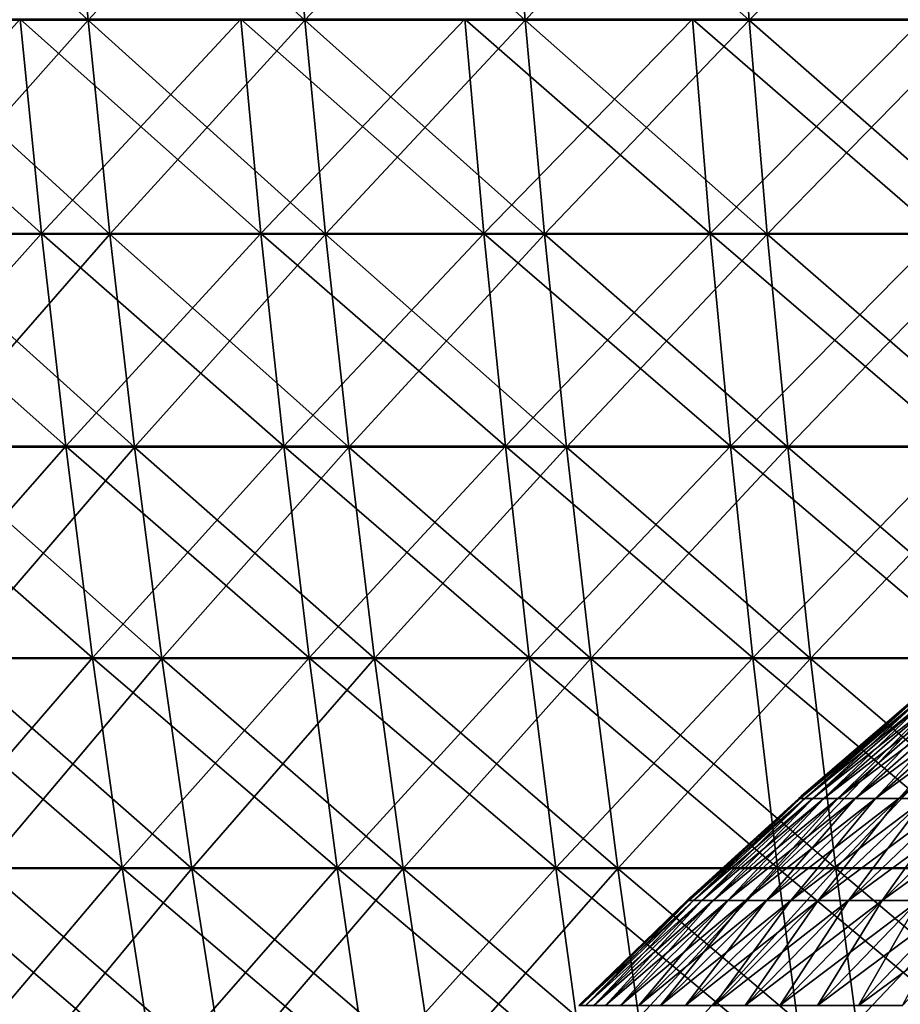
# Model space of a CAD drawing. Header units: millimetres. Extents: x -125 to 125, y -45 to 4025.
# Tile 397 of 656: x -61 to -48, y 3987 to 4002. Entities that reach past the tile are written whole.
import ezdxf

# ---------------------------------------------------------------- set-up
doc = ezdxf.new("R2010")
doc.units = ezdxf.units.MM
doc.header["$LTSCALE"] = 6.999206
for name, color, linetype in [('21', 7, 'CONTINUOUS'), ('22', 7, 'CONTINUOUS'), ('23', 7, 'CONTINUOUS'), ('24', 7, 'CONTINUOUS'), ('26', 7, 'CONTINUOUS'), ('27', 7, 'CONTINUOUS')]:
    doc.layers.add(name, color=color, linetype=linetype)

msp = doc.modelspace()

# ---------------------------------------------------------------- linework, layer by layer
at = {"layer": '21', "color": 7, "linetype": 'CONTINUOUS'}
for points in [[(-64.363, 3998.983, 103.95), (-61.131, 3998.983, 105.882), (-64.7, 4002.196, 104.494), (-64.363, 3998.983, 103.95)], [(-64.7, 4002.196, 104.494), (-61.131, 3998.983, 105.882), (-61.451, 4002.196, 106.437), (-64.7, 4002.196, 104.494)], [(-61.131, 3998.983, 105.882), (-57.842, 3998.983, 107.715), (-61.451, 4002.196, 106.437), (-61.131, 3998.983, 105.882)], [(-61.451, 4002.196, 106.437), (-57.842, 3998.983, 107.715), (-58.144, 4002.196, 108.278), (-61.451, 4002.196, 106.437)], [(-57.842, 3998.983, 107.715), (-54.497, 3998.983, 109.445), (-58.144, 4002.196, 108.278), (-57.842, 3998.983, 107.715)], [(-58.144, 4002.196, 108.278), (-54.497, 3998.983, 109.445), (-54.782, 4002.196, 110.018), (-58.144, 4002.196, 108.278)], [(-54.497, 3998.983, 109.445), (-51.101, 3998.983, 111.071), (-54.782, 4002.196, 110.018), (-54.497, 3998.983, 109.445)], [(-54.782, 4002.196, 110.018), (-51.101, 3998.983, 111.071), (-51.368, 4002.196, 111.653), (-54.782, 4002.196, 110.018)], [(-51.101, 3998.983, 111.071), (-47.656, 3998.983, 112.592), (-51.368, 4002.196, 111.653), (-51.101, 3998.983, 111.071)], [(-51.368, 4002.196, 111.653), (-47.656, 3998.983, 112.592), (-47.906, 4002.196, 113.181), (-51.368, 4002.196, 111.653)], [(-63.982, 3995.788, 103.334), (-60.769, 3995.788, 105.256), (-64.363, 3998.983, 103.95), (-63.982, 3995.788, 103.334)], [(-64.363, 3998.983, 103.95), (-60.769, 3995.788, 105.256), (-61.131, 3998.983, 105.882), (-64.363, 3998.983, 103.95)], [(-60.769, 3995.788, 105.256), (-57.499, 3995.788, 107.077), (-61.131, 3998.983, 105.882), (-60.769, 3995.788, 105.256)], [(-61.131, 3998.983, 105.882), (-57.499, 3995.788, 107.077), (-57.842, 3998.983, 107.715), (-61.131, 3998.983, 105.882)], [(-57.499, 3995.788, 107.077), (-54.174, 3995.788, 108.797), (-57.842, 3998.983, 107.715), (-57.499, 3995.788, 107.077)], [(-57.842, 3998.983, 107.715), (-54.174, 3995.788, 108.797), (-54.497, 3998.983, 109.445), (-57.842, 3998.983, 107.715)], [(-54.174, 3995.788, 108.797), (-50.798, 3995.788, 110.414), (-54.497, 3998.983, 109.445), (-54.174, 3995.788, 108.797)], [(-54.497, 3998.983, 109.445), (-50.798, 3995.788, 110.414), (-51.101, 3998.983, 111.071), (-54.497, 3998.983, 109.445)], [(-50.798, 3995.788, 110.414), (-47.374, 3995.788, 111.926), (-51.101, 3998.983, 111.071), (-50.798, 3995.788, 110.414)], [(-51.101, 3998.983, 111.071), (-47.374, 3995.788, 111.926), (-47.656, 3998.983, 112.592), (-51.101, 3998.983, 111.071)], [(-63.557, 3992.612, 102.648), (-60.366, 3992.612, 104.556), (-63.982, 3995.788, 103.334), (-63.557, 3992.612, 102.648)], [(-63.982, 3995.788, 103.334), (-60.366, 3992.612, 104.556), (-60.769, 3995.788, 105.256), (-63.982, 3995.788, 103.334)], [(-60.366, 3992.612, 104.556), (-57.117, 3992.612, 106.366), (-60.769, 3995.788, 105.256), (-60.366, 3992.612, 104.556)], [(-60.769, 3995.788, 105.256), (-57.117, 3992.612, 106.366), (-57.499, 3995.788, 107.077), (-60.769, 3995.788, 105.256)], [(-57.117, 3992.612, 106.366), (-53.815, 3992.612, 108.074), (-57.499, 3995.788, 107.077), (-57.117, 3992.612, 106.366)], [(-57.499, 3995.788, 107.077), (-53.815, 3992.612, 108.074), (-54.174, 3995.788, 108.797), (-57.499, 3995.788, 107.077)], [(-53.815, 3992.612, 108.074), (-50.461, 3992.612, 109.68), (-54.174, 3995.788, 108.797), (-53.815, 3992.612, 108.074)], [(-54.174, 3995.788, 108.797), (-50.461, 3992.612, 109.68), (-50.798, 3995.788, 110.414), (-54.174, 3995.788, 108.797)], [(-50.461, 3992.612, 109.68), (-47.059, 3992.612, 111.182), (-50.798, 3995.788, 110.414), (-50.461, 3992.612, 109.68)], [(-50.798, 3995.788, 110.414), (-47.059, 3992.612, 111.182), (-47.374, 3995.788, 111.926), (-50.798, 3995.788, 110.414)], [(-63.088, 3989.459, 101.891), (-59.92, 3989.459, 103.785), (-63.557, 3992.612, 102.648), (-63.088, 3989.459, 101.891)], [(-63.557, 3992.612, 102.648), (-59.92, 3989.459, 103.785), (-60.366, 3992.612, 104.556), (-63.557, 3992.612, 102.648)], [(-59.92, 3989.459, 103.785), (-56.696, 3989.459, 105.581), (-60.366, 3992.612, 104.556), (-59.92, 3989.459, 103.785)], [(-60.366, 3992.612, 104.556), (-56.696, 3989.459, 105.581), (-57.117, 3992.612, 106.366), (-60.366, 3992.612, 104.556)], [(-56.696, 3989.459, 105.581), (-53.418, 3989.459, 107.277), (-57.117, 3992.612, 106.366), (-56.696, 3989.459, 105.581)], [(-57.117, 3992.612, 106.366), (-53.418, 3989.459, 107.277), (-53.815, 3992.612, 108.074), (-57.117, 3992.612, 106.366)], [(-53.418, 3989.459, 107.277), (-50.089, 3989.459, 108.871), (-53.815, 3992.612, 108.074), (-53.418, 3989.459, 107.277)], [(-53.815, 3992.612, 108.074), (-50.089, 3989.459, 108.871), (-50.461, 3992.612, 109.68), (-53.815, 3992.612, 108.074)], [(-50.089, 3989.459, 108.871), (-46.712, 3989.459, 110.362), (-50.461, 3992.612, 109.68), (-50.089, 3989.459, 108.871)], [(-50.461, 3992.612, 109.68), (-46.712, 3989.459, 110.362), (-47.059, 3992.612, 111.182), (-50.461, 3992.612, 109.68)], [(-62.576, 3986.33, 101.064), (-59.434, 3986.33, 102.943), (-63.088, 3989.459, 101.891), (-62.576, 3986.33, 101.064)], [(-63.088, 3989.459, 101.891), (-59.434, 3986.33, 102.943), (-59.92, 3989.459, 103.785), (-63.088, 3989.459, 101.891)], [(-59.434, 3986.33, 102.943), (-56.236, 3986.33, 104.724), (-59.92, 3989.459, 103.785), (-59.434, 3986.33, 102.943)], [(-59.92, 3989.459, 103.785), (-56.236, 3986.33, 104.724), (-56.696, 3989.459, 105.581), (-59.92, 3989.459, 103.785)], [(-56.236, 3986.33, 104.724), (-52.984, 3986.33, 106.406), (-56.696, 3989.459, 105.581), (-56.236, 3986.33, 104.724)], [(-56.696, 3989.459, 105.581), (-52.984, 3986.33, 106.406), (-53.418, 3989.459, 107.277), (-56.696, 3989.459, 105.581)], [(-52.984, 3986.33, 106.406), (-49.682, 3986.33, 107.988), (-53.418, 3989.459, 107.277), (-52.984, 3986.33, 106.406)], [(-53.418, 3989.459, 107.277), (-49.682, 3986.33, 107.988), (-50.089, 3989.459, 108.871), (-53.418, 3989.459, 107.277)], [(-49.682, 3986.33, 107.988), (-46.333, 3986.33, 109.466), (-50.089, 3989.459, 108.871), (-49.682, 3986.33, 107.988)], [(-50.089, 3989.459, 108.871), (-46.333, 3986.33, 109.466), (-46.712, 3989.459, 110.362), (-50.089, 3989.459, 108.871)]]:
    msp.add_3dface(points, dxfattribs=at)
at = {"layer": '22', "color": 7, "linetype": 'CONTINUOUS'}
for points in [[(-61.451, 4002.196, -106.437), (-64.363, 3998.983, -103.95), (-64.7, 4002.196, -104.494), (-61.451, 4002.196, -106.437)], [(-61.131, 3998.983, -105.882), (-64.363, 3998.983, -103.95), (-61.451, 4002.196, -106.437), (-61.131, 3998.983, -105.882)], [(-58.144, 4002.196, -108.278), (-61.131, 3998.983, -105.882), (-61.451, 4002.196, -106.437), (-58.144, 4002.196, -108.278)], [(-57.842, 3998.983, -107.715), (-61.131, 3998.983, -105.882), (-58.144, 4002.196, -108.278), (-57.842, 3998.983, -107.715)], [(-54.782, 4002.196, -110.018), (-57.842, 3998.983, -107.715), (-58.144, 4002.196, -108.278), (-54.782, 4002.196, -110.018)], [(-54.497, 3998.983, -109.445), (-57.842, 3998.983, -107.715), (-54.782, 4002.196, -110.018), (-54.497, 3998.983, -109.445)], [(-51.368, 4002.196, -111.653), (-54.497, 3998.983, -109.445), (-54.782, 4002.196, -110.018), (-51.368, 4002.196, -111.653)], [(-51.101, 3998.983, -111.071), (-54.497, 3998.983, -109.445), (-51.368, 4002.196, -111.653), (-51.101, 3998.983, -111.071)], [(-47.906, 4002.196, -113.181), (-51.101, 3998.983, -111.071), (-51.368, 4002.196, -111.653), (-47.906, 4002.196, -113.181)], [(-47.656, 3998.983, -112.592), (-51.101, 3998.983, -111.071), (-47.906, 4002.196, -113.181), (-47.656, 3998.983, -112.592)], [(-61.131, 3998.983, -105.882), (-63.982, 3995.788, -103.334), (-64.363, 3998.983, -103.95), (-61.131, 3998.983, -105.882)], [(-60.769, 3995.788, -105.256), (-63.982, 3995.788, -103.334), (-61.131, 3998.983, -105.882), (-60.769, 3995.788, -105.256)], [(-57.842, 3998.983, -107.715), (-60.769, 3995.788, -105.256), (-61.131, 3998.983, -105.882), (-57.842, 3998.983, -107.715)], [(-57.499, 3995.788, -107.077), (-60.769, 3995.788, -105.256), (-57.842, 3998.983, -107.715), (-57.499, 3995.788, -107.077)], [(-54.497, 3998.983, -109.445), (-57.499, 3995.788, -107.077), (-57.842, 3998.983, -107.715), (-54.497, 3998.983, -109.445)], [(-54.174, 3995.788, -108.797), (-57.499, 3995.788, -107.077), (-54.497, 3998.983, -109.445), (-54.174, 3995.788, -108.797)], [(-51.101, 3998.983, -111.071), (-54.174, 3995.788, -108.797), (-54.497, 3998.983, -109.445), (-51.101, 3998.983, -111.071)], [(-50.798, 3995.788, -110.414), (-54.174, 3995.788, -108.797), (-51.101, 3998.983, -111.071), (-50.798, 3995.788, -110.414)], [(-47.656, 3998.983, -112.592), (-50.798, 3995.788, -110.414), (-51.101, 3998.983, -111.071), (-47.656, 3998.983, -112.592)], [(-47.374, 3995.788, -111.926), (-50.798, 3995.788, -110.414), (-47.656, 3998.983, -112.592), (-47.374, 3995.788, -111.926)], [(-60.769, 3995.788, -105.256), (-63.557, 3992.612, -102.648), (-63.982, 3995.788, -103.334), (-60.769, 3995.788, -105.256)], [(-60.366, 3992.612, -104.556), (-63.557, 3992.612, -102.648), (-60.769, 3995.788, -105.256), (-60.366, 3992.612, -104.556)], [(-57.499, 3995.788, -107.077), (-60.366, 3992.612, -104.556), (-60.769, 3995.788, -105.256), (-57.499, 3995.788, -107.077)], [(-57.117, 3992.612, -106.366), (-60.366, 3992.612, -104.556), (-57.499, 3995.788, -107.077), (-57.117, 3992.612, -106.366)], [(-54.174, 3995.788, -108.797), (-57.117, 3992.612, -106.366), (-57.499, 3995.788, -107.077), (-54.174, 3995.788, -108.797)], [(-53.815, 3992.612, -108.074), (-57.117, 3992.612, -106.366), (-54.174, 3995.788, -108.797), (-53.815, 3992.612, -108.074)], [(-50.798, 3995.788, -110.414), (-53.815, 3992.612, -108.074), (-54.174, 3995.788, -108.797), (-50.798, 3995.788, -110.414)], [(-50.461, 3992.612, -109.68), (-53.815, 3992.612, -108.074), (-50.798, 3995.788, -110.414), (-50.461, 3992.612, -109.68)], [(-47.374, 3995.788, -111.926), (-50.461, 3992.612, -109.68), (-50.798, 3995.788, -110.414), (-47.374, 3995.788, -111.926)], [(-47.059, 3992.612, -111.182), (-50.461, 3992.612, -109.68), (-47.374, 3995.788, -111.926), (-47.059, 3992.612, -111.182)], [(-60.366, 3992.612, -104.556), (-63.088, 3989.459, -101.891), (-63.557, 3992.612, -102.648), (-60.366, 3992.612, -104.556)], [(-59.92, 3989.459, -103.785), (-63.088, 3989.459, -101.891), (-60.366, 3992.612, -104.556), (-59.92, 3989.459, -103.785)], [(-57.117, 3992.612, -106.366), (-59.92, 3989.459, -103.785), (-60.366, 3992.612, -104.556), (-57.117, 3992.612, -106.366)], [(-56.696, 3989.459, -105.581), (-59.92, 3989.459, -103.785), (-57.117, 3992.612, -106.366), (-56.696, 3989.459, -105.581)], [(-53.815, 3992.612, -108.074), (-56.696, 3989.459, -105.581), (-57.117, 3992.612, -106.366), (-53.815, 3992.612, -108.074)], [(-53.418, 3989.459, -107.277), (-56.696, 3989.459, -105.581), (-53.815, 3992.612, -108.074), (-53.418, 3989.459, -107.277)], [(-50.461, 3992.612, -109.68), (-53.418, 3989.459, -107.277), (-53.815, 3992.612, -108.074), (-50.461, 3992.612, -109.68)], [(-50.089, 3989.459, -108.871), (-53.418, 3989.459, -107.277), (-50.461, 3992.612, -109.68), (-50.089, 3989.459, -108.871)], [(-47.059, 3992.612, -111.182), (-50.089, 3989.459, -108.871), (-50.461, 3992.612, -109.68), (-47.059, 3992.612, -111.182)], [(-46.712, 3989.459, -110.362), (-50.089, 3989.459, -108.871), (-47.059, 3992.612, -111.182), (-46.712, 3989.459, -110.362)], [(-59.92, 3989.459, -103.785), (-62.576, 3986.33, -101.064), (-63.088, 3989.459, -101.891), (-59.92, 3989.459, -103.785)], [(-59.434, 3986.33, -102.943), (-62.576, 3986.33, -101.064), (-59.92, 3989.459, -103.785), (-59.434, 3986.33, -102.943)], [(-56.696, 3989.459, -105.581), (-59.434, 3986.33, -102.943), (-59.92, 3989.459, -103.785), (-56.696, 3989.459, -105.581)], [(-56.236, 3986.33, -104.724), (-59.434, 3986.33, -102.943), (-56.696, 3989.459, -105.581), (-56.236, 3986.33, -104.724)], [(-53.418, 3989.459, -107.277), (-56.236, 3986.33, -104.724), (-56.696, 3989.459, -105.581), (-53.418, 3989.459, -107.277)], [(-52.984, 3986.33, -106.406), (-56.236, 3986.33, -104.724), (-53.418, 3989.459, -107.277), (-52.984, 3986.33, -106.406)], [(-50.089, 3989.459, -108.871), (-52.984, 3986.33, -106.406), (-53.418, 3989.459, -107.277), (-50.089, 3989.459, -108.871)], [(-49.682, 3986.33, -107.988), (-52.984, 3986.33, -106.406), (-50.089, 3989.459, -108.871), (-49.682, 3986.33, -107.988)], [(-46.712, 3989.459, -110.362), (-49.682, 3986.33, -107.988), (-50.089, 3989.459, -108.871), (-46.712, 3989.459, -110.362)], [(-46.333, 3986.33, -109.466), (-49.682, 3986.33, -107.988), (-46.712, 3989.459, -110.362), (-46.333, 3986.33, -109.466)]]:
    msp.add_3dface(points, dxfattribs=at)
at = {"layer": '23', "color": 7, "linetype": 'CONTINUOUS'}
for points in [[(-63.627, 4002.185, -102.762), (-60.433, 4002.185, -104.673), (-63.925, 4005.414, -103.242), (-63.627, 4002.185, -102.762)], [(-63.925, 4005.414, -103.242), (-60.433, 4002.185, -104.673), (-60.715, 4005.414, -105.162), (-63.925, 4005.414, -103.242)], [(-60.433, 4002.185, -104.673), (-57.181, 4002.185, -106.484), (-60.715, 4005.414, -105.162), (-60.433, 4002.185, -104.673)], [(-60.715, 4005.414, -105.162), (-57.181, 4002.185, -106.484), (-57.448, 4005.414, -106.982), (-60.715, 4005.414, -105.162)], [(-57.181, 4002.185, -106.484), (-53.874, 4002.185, -108.194), (-57.448, 4005.414, -106.982), (-57.181, 4002.185, -106.484)], [(-57.448, 4005.414, -106.982), (-53.874, 4002.185, -108.194), (-54.126, 4005.414, -108.7), (-57.448, 4005.414, -106.982)], [(-53.874, 4002.185, -108.194), (-50.517, 4002.185, -109.802), (-54.126, 4005.414, -108.7), (-53.874, 4002.185, -108.194)], [(-54.126, 4005.414, -108.7), (-50.517, 4002.185, -109.802), (-50.753, 4005.414, -110.316), (-54.126, 4005.414, -108.7)], [(-50.517, 4002.185, -109.802), (-47.112, 4002.185, -111.306), (-50.753, 4005.414, -110.316), (-50.517, 4002.185, -109.802)], [(-50.753, 4005.414, -110.316), (-47.112, 4002.185, -111.306), (-47.332, 4005.414, -111.826), (-50.753, 4005.414, -110.316)], [(-63.285, 3998.971, -102.208), (-60.107, 3998.971, -104.109), (-63.627, 4002.185, -102.762), (-63.285, 3998.971, -102.208)], [(-63.627, 4002.185, -102.762), (-60.107, 3998.971, -104.109), (-60.433, 4002.185, -104.673), (-63.627, 4002.185, -102.762)], [(-60.107, 3998.971, -104.109), (-56.873, 3998.971, -105.91), (-60.433, 4002.185, -104.673), (-60.107, 3998.971, -104.109)], [(-60.433, 4002.185, -104.673), (-56.873, 3998.971, -105.91), (-57.181, 4002.185, -106.484), (-60.433, 4002.185, -104.673)], [(-56.873, 3998.971, -105.91), (-53.584, 3998.971, -107.612), (-57.181, 4002.185, -106.484), (-56.873, 3998.971, -105.91)], [(-57.181, 4002.185, -106.484), (-53.584, 3998.971, -107.612), (-53.874, 4002.185, -108.194), (-57.181, 4002.185, -106.484)], [(-53.584, 3998.971, -107.612), (-50.245, 3998.971, -109.211), (-53.874, 4002.185, -108.194), (-53.584, 3998.971, -107.612)], [(-53.874, 4002.185, -108.194), (-50.245, 3998.971, -109.211), (-50.517, 4002.185, -109.802), (-53.874, 4002.185, -108.194)], [(-50.245, 3998.971, -109.211), (-46.858, 3998.971, -110.706), (-50.517, 4002.185, -109.802), (-50.245, 3998.971, -109.211)], [(-50.517, 4002.185, -109.802), (-46.858, 3998.971, -110.706), (-47.112, 4002.185, -111.306), (-50.517, 4002.185, -109.802)], [(-62.897, 3995.776, -101.582), (-59.739, 3995.776, -103.471), (-63.285, 3998.971, -102.208), (-62.897, 3995.776, -101.582)], [(-63.285, 3998.971, -102.208), (-59.739, 3995.776, -103.471), (-60.107, 3998.971, -104.109), (-63.285, 3998.971, -102.208)], [(-59.739, 3995.776, -103.471), (-56.524, 3995.776, -105.262), (-60.107, 3998.971, -104.109), (-59.739, 3995.776, -103.471)], [(-60.107, 3998.971, -104.109), (-56.524, 3995.776, -105.262), (-56.873, 3998.971, -105.91), (-60.107, 3998.971, -104.109)], [(-56.524, 3995.776, -105.262), (-53.256, 3995.776, -106.952), (-56.873, 3998.971, -105.91), (-56.524, 3995.776, -105.262)], [(-56.873, 3998.971, -105.91), (-53.256, 3995.776, -106.952), (-53.584, 3998.971, -107.612), (-56.873, 3998.971, -105.91)], [(-53.256, 3995.776, -106.952), (-49.937, 3995.776, -108.542), (-53.584, 3998.971, -107.612), (-53.256, 3995.776, -106.952)], [(-53.584, 3998.971, -107.612), (-49.937, 3995.776, -108.542), (-50.245, 3998.971, -109.211), (-53.584, 3998.971, -107.612)], [(-49.937, 3995.776, -108.542), (-46.571, 3995.776, -110.028), (-50.245, 3998.971, -109.211), (-49.937, 3995.776, -108.542)], [(-50.245, 3998.971, -109.211), (-46.571, 3995.776, -110.028), (-46.858, 3998.971, -110.706), (-50.245, 3998.971, -109.211)], [(-62.465, 3992.602, -100.884), (-59.328, 3992.602, -102.76), (-62.897, 3995.776, -101.582), (-62.465, 3992.602, -100.884)], [(-62.897, 3995.776, -101.582), (-59.328, 3992.602, -102.76), (-59.739, 3995.776, -103.471), (-62.897, 3995.776, -101.582)], [(-59.328, 3992.602, -102.76), (-56.136, 3992.602, -104.538), (-59.739, 3995.776, -103.471), (-59.328, 3992.602, -102.76)], [(-59.739, 3995.776, -103.471), (-56.136, 3992.602, -104.538), (-56.524, 3995.776, -105.262), (-59.739, 3995.776, -103.471)], [(-56.136, 3992.602, -104.538), (-52.89, 3992.602, -106.217), (-56.524, 3995.776, -105.262), (-56.136, 3992.602, -104.538)], [(-56.524, 3995.776, -105.262), (-52.89, 3992.602, -106.217), (-53.256, 3995.776, -106.952), (-56.524, 3995.776, -105.262)], [(-52.89, 3992.602, -106.217), (-49.594, 3992.602, -107.795), (-53.256, 3995.776, -106.952), (-52.89, 3992.602, -106.217)], [(-53.256, 3995.776, -106.952), (-49.594, 3992.602, -107.795), (-49.937, 3995.776, -108.542), (-53.256, 3995.776, -106.952)], [(-49.594, 3992.602, -107.795), (-46.251, 3992.602, -109.271), (-49.937, 3995.776, -108.542), (-49.594, 3992.602, -107.795)], [(-49.937, 3995.776, -108.542), (-46.251, 3992.602, -109.271), (-46.571, 3995.776, -110.028), (-49.937, 3995.776, -108.542)], [(-61.988, 3989.451, -100.114), (-58.875, 3989.451, -101.975), (-62.465, 3992.602, -100.884), (-61.988, 3989.451, -100.114)], [(-62.465, 3992.602, -100.884), (-58.875, 3989.451, -101.975), (-59.328, 3992.602, -102.76), (-62.465, 3992.602, -100.884)], [(-58.875, 3989.451, -101.975), (-55.707, 3989.451, -103.74), (-59.328, 3992.602, -102.76), (-58.875, 3989.451, -101.975)], [(-59.328, 3992.602, -102.76), (-55.707, 3989.451, -103.74), (-56.136, 3992.602, -104.538), (-59.328, 3992.602, -102.76)], [(-55.707, 3989.451, -103.74), (-52.486, 3989.451, -105.406), (-56.136, 3992.602, -104.538), (-55.707, 3989.451, -103.74)], [(-56.136, 3992.602, -104.538), (-52.486, 3989.451, -105.406), (-52.89, 3992.602, -106.217), (-56.136, 3992.602, -104.538)], [(-52.486, 3989.451, -105.406), (-49.215, 3989.451, -106.973), (-52.89, 3992.602, -106.217), (-52.486, 3989.451, -105.406)], [(-52.89, 3992.602, -106.217), (-49.215, 3989.451, -106.973), (-49.594, 3992.602, -107.795), (-52.89, 3992.602, -106.217)], [(-49.215, 3989.451, -106.973), (-45.898, 3989.451, -108.437), (-49.594, 3992.602, -107.795), (-49.215, 3989.451, -106.973)], [(-49.594, 3992.602, -107.795), (-45.898, 3989.451, -108.437), (-46.251, 3992.602, -109.271), (-49.594, 3992.602, -107.795)], [(-61.467, 3986.325, -99.273), (-58.381, 3986.325, -101.118), (-61.988, 3989.451, -100.114), (-61.467, 3986.325, -99.273)], [(-61.988, 3989.451, -100.114), (-58.381, 3986.325, -101.118), (-58.875, 3989.451, -101.975), (-61.988, 3989.451, -100.114)], [(-58.381, 3986.325, -101.118), (-55.239, 3986.325, -102.868), (-58.875, 3989.451, -101.975), (-58.381, 3986.325, -101.118)], [(-58.875, 3989.451, -101.975), (-55.239, 3986.325, -102.868), (-55.707, 3989.451, -103.74), (-58.875, 3989.451, -101.975)], [(-55.239, 3986.325, -102.868), (-52.045, 3986.325, -104.521), (-55.707, 3989.451, -103.74), (-55.239, 3986.325, -102.868)], [(-55.707, 3989.451, -103.74), (-52.045, 3986.325, -104.521), (-52.486, 3989.451, -105.406), (-55.707, 3989.451, -103.74)], [(-52.045, 3986.325, -104.521), (-48.802, 3986.325, -106.074), (-52.486, 3989.451, -105.406), (-52.045, 3986.325, -104.521)], [(-52.486, 3989.451, -105.406), (-48.802, 3986.325, -106.074), (-49.215, 3989.451, -106.973), (-52.486, 3989.451, -105.406)], [(-48.802, 3986.325, -106.074), (-45.512, 3986.325, -107.526), (-49.215, 3989.451, -106.973), (-48.802, 3986.325, -106.074)], [(-49.215, 3989.451, -106.973), (-45.512, 3986.325, -107.526), (-45.898, 3989.451, -108.437), (-49.215, 3989.451, -106.973)]]:
    msp.add_3dface(points, dxfattribs=at)
at = {"layer": '24', "color": 7, "linetype": 'CONTINUOUS'}
for points in [[(-60.715, 4005.414, 105.162), (-63.627, 4002.185, 102.762), (-63.925, 4005.414, 103.242), (-60.715, 4005.414, 105.162)], [(-60.433, 4002.185, 104.673), (-63.627, 4002.185, 102.762), (-60.715, 4005.414, 105.162), (-60.433, 4002.185, 104.673)], [(-57.448, 4005.414, 106.982), (-60.433, 4002.185, 104.673), (-60.715, 4005.414, 105.162), (-57.448, 4005.414, 106.982)], [(-57.181, 4002.185, 106.484), (-60.433, 4002.185, 104.673), (-57.448, 4005.414, 106.982), (-57.181, 4002.185, 106.484)], [(-54.126, 4005.414, 108.7), (-57.181, 4002.185, 106.484), (-57.448, 4005.414, 106.982), (-54.126, 4005.414, 108.7)], [(-53.874, 4002.185, 108.194), (-57.181, 4002.185, 106.484), (-54.126, 4005.414, 108.7), (-53.874, 4002.185, 108.194)], [(-50.753, 4005.414, 110.316), (-53.874, 4002.185, 108.194), (-54.126, 4005.414, 108.7), (-50.753, 4005.414, 110.316)], [(-50.517, 4002.185, 109.802), (-53.874, 4002.185, 108.194), (-50.753, 4005.414, 110.316), (-50.517, 4002.185, 109.802)], [(-47.332, 4005.414, 111.826), (-50.517, 4002.185, 109.802), (-50.753, 4005.414, 110.316), (-47.332, 4005.414, 111.826)], [(-47.112, 4002.185, 111.306), (-50.517, 4002.185, 109.802), (-47.332, 4005.414, 111.826), (-47.112, 4002.185, 111.306)], [(-60.433, 4002.185, 104.673), (-63.285, 3998.971, 102.208), (-63.627, 4002.185, 102.762), (-60.433, 4002.185, 104.673)], [(-60.107, 3998.971, 104.109), (-63.285, 3998.971, 102.208), (-60.433, 4002.185, 104.673), (-60.107, 3998.971, 104.109)], [(-57.181, 4002.185, 106.484), (-60.107, 3998.971, 104.109), (-60.433, 4002.185, 104.673), (-57.181, 4002.185, 106.484)], [(-56.873, 3998.971, 105.91), (-60.107, 3998.971, 104.109), (-57.181, 4002.185, 106.484), (-56.873, 3998.971, 105.91)], [(-53.874, 4002.185, 108.194), (-56.873, 3998.971, 105.91), (-57.181, 4002.185, 106.484), (-53.874, 4002.185, 108.194)], [(-53.584, 3998.971, 107.612), (-56.873, 3998.971, 105.91), (-53.874, 4002.185, 108.194), (-53.584, 3998.971, 107.612)], [(-50.517, 4002.185, 109.802), (-53.584, 3998.971, 107.612), (-53.874, 4002.185, 108.194), (-50.517, 4002.185, 109.802)], [(-50.245, 3998.971, 109.211), (-53.584, 3998.971, 107.612), (-50.517, 4002.185, 109.802), (-50.245, 3998.971, 109.211)], [(-47.112, 4002.185, 111.306), (-50.245, 3998.971, 109.211), (-50.517, 4002.185, 109.802), (-47.112, 4002.185, 111.306)], [(-46.858, 3998.971, 110.706), (-50.245, 3998.971, 109.211), (-47.112, 4002.185, 111.306), (-46.858, 3998.971, 110.706)], [(-60.107, 3998.971, 104.109), (-62.897, 3995.776, 101.582), (-63.285, 3998.971, 102.208), (-60.107, 3998.971, 104.109)], [(-59.739, 3995.776, 103.471), (-62.897, 3995.776, 101.582), (-60.107, 3998.971, 104.109), (-59.739, 3995.776, 103.471)], [(-56.873, 3998.971, 105.91), (-59.739, 3995.776, 103.471), (-60.107, 3998.971, 104.109), (-56.873, 3998.971, 105.91)], [(-56.524, 3995.776, 105.262), (-59.739, 3995.776, 103.471), (-56.873, 3998.971, 105.91), (-56.524, 3995.776, 105.262)], [(-53.584, 3998.971, 107.612), (-56.524, 3995.776, 105.262), (-56.873, 3998.971, 105.91), (-53.584, 3998.971, 107.612)], [(-53.256, 3995.776, 106.952), (-56.524, 3995.776, 105.262), (-53.584, 3998.971, 107.612), (-53.256, 3995.776, 106.952)], [(-50.245, 3998.971, 109.211), (-53.256, 3995.776, 106.952), (-53.584, 3998.971, 107.612), (-50.245, 3998.971, 109.211)], [(-49.937, 3995.776, 108.542), (-53.256, 3995.776, 106.952), (-50.245, 3998.971, 109.211), (-49.937, 3995.776, 108.542)], [(-46.858, 3998.971, 110.706), (-49.937, 3995.776, 108.542), (-50.245, 3998.971, 109.211), (-46.858, 3998.971, 110.706)], [(-46.571, 3995.776, 110.028), (-49.937, 3995.776, 108.542), (-46.858, 3998.971, 110.706), (-46.571, 3995.776, 110.028)], [(-59.739, 3995.776, 103.471), (-62.465, 3992.602, 100.884), (-62.897, 3995.776, 101.582), (-59.739, 3995.776, 103.471)], [(-59.328, 3992.602, 102.76), (-62.465, 3992.602, 100.884), (-59.739, 3995.776, 103.471), (-59.328, 3992.602, 102.76)], [(-56.524, 3995.776, 105.262), (-59.328, 3992.602, 102.76), (-59.739, 3995.776, 103.471), (-56.524, 3995.776, 105.262)], [(-56.136, 3992.602, 104.538), (-59.328, 3992.602, 102.76), (-56.524, 3995.776, 105.262), (-56.136, 3992.602, 104.538)], [(-53.256, 3995.776, 106.952), (-56.136, 3992.602, 104.538), (-56.524, 3995.776, 105.262), (-53.256, 3995.776, 106.952)], [(-52.89, 3992.602, 106.217), (-56.136, 3992.602, 104.538), (-53.256, 3995.776, 106.952), (-52.89, 3992.602, 106.217)], [(-49.937, 3995.776, 108.542), (-52.89, 3992.602, 106.217), (-53.256, 3995.776, 106.952), (-49.937, 3995.776, 108.542)], [(-49.594, 3992.602, 107.795), (-52.89, 3992.602, 106.217), (-49.937, 3995.776, 108.542), (-49.594, 3992.602, 107.795)], [(-46.571, 3995.776, 110.028), (-49.594, 3992.602, 107.795), (-49.937, 3995.776, 108.542), (-46.571, 3995.776, 110.028)], [(-46.251, 3992.602, 109.271), (-49.594, 3992.602, 107.795), (-46.571, 3995.776, 110.028), (-46.251, 3992.602, 109.271)], [(-59.328, 3992.602, 102.76), (-61.988, 3989.451, 100.114), (-62.465, 3992.602, 100.884), (-59.328, 3992.602, 102.76)], [(-58.875, 3989.451, 101.975), (-61.988, 3989.451, 100.114), (-59.328, 3992.602, 102.76), (-58.875, 3989.451, 101.975)], [(-56.136, 3992.602, 104.538), (-58.875, 3989.451, 101.975), (-59.328, 3992.602, 102.76), (-56.136, 3992.602, 104.538)], [(-55.707, 3989.451, 103.74), (-58.875, 3989.451, 101.975), (-56.136, 3992.602, 104.538), (-55.707, 3989.451, 103.74)], [(-52.89, 3992.602, 106.217), (-55.707, 3989.451, 103.74), (-56.136, 3992.602, 104.538), (-52.89, 3992.602, 106.217)], [(-52.486, 3989.451, 105.406), (-55.707, 3989.451, 103.74), (-52.89, 3992.602, 106.217), (-52.486, 3989.451, 105.406)], [(-49.594, 3992.602, 107.795), (-52.486, 3989.451, 105.406), (-52.89, 3992.602, 106.217), (-49.594, 3992.602, 107.795)], [(-49.215, 3989.451, 106.973), (-52.486, 3989.451, 105.406), (-49.594, 3992.602, 107.795), (-49.215, 3989.451, 106.973)], [(-46.251, 3992.602, 109.271), (-49.215, 3989.451, 106.973), (-49.594, 3992.602, 107.795), (-46.251, 3992.602, 109.271)], [(-45.898, 3989.451, 108.437), (-49.215, 3989.451, 106.973), (-46.251, 3992.602, 109.271), (-45.898, 3989.451, 108.437)], [(-58.875, 3989.451, 101.975), (-61.467, 3986.325, 99.273), (-61.988, 3989.451, 100.114), (-58.875, 3989.451, 101.975)], [(-58.381, 3986.325, 101.118), (-61.467, 3986.325, 99.273), (-58.875, 3989.451, 101.975), (-58.381, 3986.325, 101.118)], [(-55.707, 3989.451, 103.74), (-58.381, 3986.325, 101.118), (-58.875, 3989.451, 101.975), (-55.707, 3989.451, 103.74)], [(-55.239, 3986.325, 102.868), (-58.381, 3986.325, 101.118), (-55.707, 3989.451, 103.74), (-55.239, 3986.325, 102.868)], [(-52.486, 3989.451, 105.406), (-55.239, 3986.325, 102.868), (-55.707, 3989.451, 103.74), (-52.486, 3989.451, 105.406)], [(-52.045, 3986.325, 104.521), (-55.239, 3986.325, 102.868), (-52.486, 3989.451, 105.406), (-52.045, 3986.325, 104.521)], [(-49.215, 3989.451, 106.973), (-52.045, 3986.325, 104.521), (-52.486, 3989.451, 105.406), (-49.215, 3989.451, 106.973)], [(-48.802, 3986.325, 106.074), (-52.045, 3986.325, 104.521), (-49.215, 3989.451, 106.973), (-48.802, 3986.325, 106.074)], [(-45.898, 3989.451, 108.437), (-48.802, 3986.325, 106.074), (-49.215, 3989.451, 106.973), (-45.898, 3989.451, 108.437)], [(-45.512, 3986.325, 107.526), (-48.802, 3986.325, 106.074), (-45.898, 3989.451, 108.437), (-45.512, 3986.325, 107.526)]]:
    msp.add_3dface(points, dxfattribs=at)
at = {"layer": '26', "color": 7, "linetype": 'CONTINUOUS'}
for points in [[(-49.75, 3990.504, 1.533), (-49.679, 3990.504, 3.064), (-48.031, 3991.983, 1.48), (-49.75, 3990.504, 1.533)], [(-49.734, 3990.538), (-49.75, 3990.504, 1.533), (-48.054, 3991.983), (-49.734, 3990.538)], [(-48.054, 3991.983), (-49.75, 3990.504, 1.533), (-48.031, 3991.983, 1.48), (-48.054, 3991.983)], [(-49.679, 3990.504, 3.064), (-49.561, 3990.504, 4.592), (-47.963, 3991.983, 2.958), (-49.679, 3990.504, 3.064)], [(-48.031, 3991.983, 1.48), (-49.679, 3990.504, 3.064), (-47.963, 3991.983, 2.958), (-48.031, 3991.983, 1.48)], [(-49.561, 3990.504, 4.592), (-49.396, 3990.504, 6.117), (-47.849, 3991.983, 4.434), (-49.561, 3990.504, 4.592)], [(-47.963, 3991.983, 2.958), (-49.561, 3990.504, 4.592), (-47.849, 3991.983, 4.434), (-47.963, 3991.983, 2.958)], [(-49.396, 3990.504, 6.117), (-49.184, 3990.504, 7.635), (-47.69, 3991.983, 5.905), (-49.396, 3990.504, 6.117)], [(-47.849, 3991.983, 4.434), (-49.396, 3990.504, 6.117), (-47.69, 3991.983, 5.905), (-47.849, 3991.983, 4.434)], [(-49.184, 3990.504, 7.635), (-48.926, 3990.504, 9.146), (-47.486, 3991.983, 7.371), (-49.184, 3990.504, 7.635)], [(-47.69, 3991.983, 5.905), (-49.184, 3990.504, 7.635), (-47.486, 3991.983, 7.371), (-47.69, 3991.983, 5.905)], [(-48.926, 3990.504, 9.146), (-48.621, 3990.504, 10.648), (-47.236, 3991.983, 8.83), (-48.926, 3990.504, 9.146)], [(-47.486, 3991.983, 7.371), (-48.926, 3990.504, 9.146), (-47.236, 3991.983, 8.83), (-47.486, 3991.983, 7.371)], [(-48.621, 3990.504, 10.648), (-48.27, 3990.504, 12.14), (-46.942, 3991.983, 10.28), (-48.621, 3990.504, 10.648)], [(-47.236, 3991.983, 8.83), (-48.621, 3990.504, 10.648), (-46.942, 3991.983, 10.28), (-47.236, 3991.983, 8.83)], [(-48.27, 3990.504, 12.14), (-47.873, 3990.504, 13.621), (-46.603, 3991.983, 11.721), (-48.27, 3990.504, 12.14)], [(-46.942, 3991.983, 10.28), (-48.27, 3990.504, 12.14), (-46.603, 3991.983, 11.721), (-46.942, 3991.983, 10.28)], [(-51.422, 3988.973, 1.584), (-51.349, 3988.973, 3.167), (-49.75, 3990.504, 1.533), (-51.422, 3988.973, 1.584)], [(-51.407, 3989.011), (-51.422, 3988.973, 1.584), (-49.773, 3990.504), (-51.407, 3989.011)], [(-49.773, 3990.504), (-51.422, 3988.973, 1.584), (-49.75, 3990.504, 1.533), (-49.773, 3990.504)], [(-51.349, 3988.973, 3.167), (-51.227, 3988.973, 4.747), (-49.679, 3990.504, 3.064), (-51.349, 3988.973, 3.167)], [(-49.75, 3990.504, 1.533), (-51.349, 3988.973, 3.167), (-49.679, 3990.504, 3.064), (-49.75, 3990.504, 1.533)], [(-51.227, 3988.973, 4.747), (-51.057, 3988.973, 6.322), (-49.561, 3990.504, 4.592), (-51.227, 3988.973, 4.747)], [(-49.679, 3990.504, 3.064), (-51.227, 3988.973, 4.747), (-49.561, 3990.504, 4.592), (-49.679, 3990.504, 3.064)], [(-51.057, 3988.973, 6.322), (-50.838, 3988.973, 7.891), (-49.396, 3990.504, 6.117), (-51.057, 3988.973, 6.322)], [(-49.561, 3990.504, 4.592), (-51.057, 3988.973, 6.322), (-49.396, 3990.504, 6.117), (-49.561, 3990.504, 4.592)], [(-50.838, 3988.973, 7.891), (-50.571, 3988.973, 9.453), (-49.184, 3990.504, 7.635), (-50.838, 3988.973, 7.891)], [(-49.396, 3990.504, 6.117), (-50.838, 3988.973, 7.891), (-49.184, 3990.504, 7.635), (-49.396, 3990.504, 6.117)], [(-50.571, 3988.973, 9.453), (-50.256, 3988.973, 11.006), (-48.926, 3990.504, 9.146), (-50.571, 3988.973, 9.453)], [(-49.184, 3990.504, 7.635), (-50.571, 3988.973, 9.453), (-48.926, 3990.504, 9.146), (-49.184, 3990.504, 7.635)], [(-50.256, 3988.973, 11.006), (-49.893, 3988.973, 12.549), (-48.621, 3990.504, 10.648), (-50.256, 3988.973, 11.006)], [(-48.926, 3990.504, 9.146), (-50.256, 3988.973, 11.006), (-48.621, 3990.504, 10.648), (-48.926, 3990.504, 9.146)], [(-49.893, 3988.973, 12.549), (-49.483, 3988.973, 14.079), (-48.27, 3990.504, 12.14), (-49.893, 3988.973, 12.549)], [(-48.621, 3990.504, 10.648), (-49.893, 3988.973, 12.549), (-48.27, 3990.504, 12.14), (-48.621, 3990.504, 10.648)], [(-49.773, 3990.504), (-49.75, 3990.504, 1.533), (-49.734, 3990.538), (-49.773, 3990.504)], [(-49.483, 3988.973, 14.079), (-49.026, 3988.973, 15.596), (-47.873, 3990.504, 13.621), (-49.483, 3988.973, 14.079)], [(-48.27, 3990.504, 12.14), (-49.483, 3988.973, 14.079), (-47.873, 3990.504, 13.621), (-48.27, 3990.504, 12.14)], [(-49.026, 3988.973, 15.596), (-48.522, 3988.973, 17.099), (-47.431, 3990.504, 15.089), (-49.026, 3988.973, 15.596)], [(-47.873, 3990.504, 13.621), (-49.026, 3988.973, 15.596), (-47.431, 3990.504, 15.089), (-47.873, 3990.504, 13.621)], [(-48.522, 3988.973, 17.099), (-47.973, 3988.973, 18.585), (-46.944, 3990.504, 16.542), (-48.522, 3988.973, 17.099)], [(-47.431, 3990.504, 15.089), (-48.522, 3988.973, 17.099), (-46.944, 3990.504, 16.542), (-47.431, 3990.504, 15.089)], [(-53.048, 3987.393, 1.634), (-52.972, 3987.393, 3.267), (-51.422, 3988.973, 1.584), (-53.048, 3987.393, 1.634)], [(-53.033, 3987.433), (-53.048, 3987.393, 1.634), (-51.447, 3988.973), (-53.033, 3987.433)], [(-51.447, 3988.973), (-53.048, 3987.393, 1.634), (-51.422, 3988.973, 1.584), (-51.447, 3988.973)], [(-52.972, 3987.393, 3.267), (-52.847, 3987.393, 4.897), (-51.349, 3988.973, 3.167), (-52.972, 3987.393, 3.267)], [(-51.422, 3988.973, 1.584), (-52.972, 3987.393, 3.267), (-51.349, 3988.973, 3.167), (-51.422, 3988.973, 1.584)], [(-52.847, 3987.393, 4.897), (-52.671, 3987.393, 6.522), (-51.227, 3988.973, 4.747), (-52.847, 3987.393, 4.897)], [(-51.349, 3988.973, 3.167), (-52.847, 3987.393, 4.897), (-51.227, 3988.973, 4.747), (-51.349, 3988.973, 3.167)], [(-52.671, 3987.393, 6.522), (-52.445, 3987.393, 8.141), (-51.057, 3988.973, 6.322), (-52.671, 3987.393, 6.522)], [(-51.227, 3988.973, 4.747), (-52.671, 3987.393, 6.522), (-51.057, 3988.973, 6.322), (-51.227, 3988.973, 4.747)], [(-52.445, 3987.393, 8.141), (-52.169, 3987.393, 9.752), (-50.838, 3988.973, 7.891), (-52.445, 3987.393, 8.141)], [(-51.057, 3988.973, 6.322), (-52.445, 3987.393, 8.141), (-50.838, 3988.973, 7.891), (-51.057, 3988.973, 6.322)], [(-52.169, 3987.393, 9.752), (-51.844, 3987.393, 11.354), (-50.571, 3988.973, 9.453), (-52.169, 3987.393, 9.752)], [(-50.838, 3988.973, 7.891), (-52.169, 3987.393, 9.752), (-50.571, 3988.973, 9.453), (-50.838, 3988.973, 7.891)], [(-51.844, 3987.393, 11.354), (-51.47, 3987.393, 12.945), (-50.256, 3988.973, 11.006), (-51.844, 3987.393, 11.354)], [(-50.571, 3988.973, 9.453), (-51.844, 3987.393, 11.354), (-50.256, 3988.973, 11.006), (-50.571, 3988.973, 9.453)], [(-51.47, 3987.393, 12.945), (-51.047, 3987.393, 14.524), (-49.893, 3988.973, 12.549), (-51.47, 3987.393, 12.945)], [(-50.256, 3988.973, 11.006), (-51.47, 3987.393, 12.945), (-49.893, 3988.973, 12.549), (-50.256, 3988.973, 11.006)], [(-51.447, 3988.973), (-51.422, 3988.973, 1.584), (-51.407, 3989.011), (-51.447, 3988.973)], [(-51.047, 3987.393, 14.524), (-50.576, 3987.393, 16.089), (-49.483, 3988.973, 14.079), (-51.047, 3987.393, 14.524)], [(-49.893, 3988.973, 12.549), (-51.047, 3987.393, 14.524), (-49.483, 3988.973, 14.079), (-49.893, 3988.973, 12.549)], [(-50.576, 3987.393, 16.089), (-50.056, 3987.393, 17.639), (-49.026, 3988.973, 15.596), (-50.576, 3987.393, 16.089)], [(-49.483, 3988.973, 14.079), (-50.576, 3987.393, 16.089), (-49.026, 3988.973, 15.596), (-49.483, 3988.973, 14.079)], [(-50.056, 3987.393, 17.639), (-49.489, 3987.393, 19.172), (-48.522, 3988.973, 17.099), (-50.056, 3987.393, 17.639)], [(-49.026, 3988.973, 15.596), (-50.056, 3987.393, 17.639), (-48.522, 3988.973, 17.099), (-49.026, 3988.973, 15.596)], [(-49.489, 3987.393, 19.172), (-48.875, 3987.393, 20.687), (-47.973, 3988.973, 18.585), (-49.489, 3987.393, 19.172)], [(-48.522, 3988.973, 17.099), (-49.489, 3987.393, 19.172), (-47.973, 3988.973, 18.585), (-48.522, 3988.973, 17.099)], [(-48.875, 3987.393, 20.687), (-48.215, 3987.393, 22.182), (-47.377, 3988.973, 20.053), (-48.875, 3987.393, 20.687)], [(-47.973, 3988.973, 18.585), (-48.875, 3987.393, 20.687), (-47.377, 3988.973, 20.053), (-47.973, 3988.973, 18.585)], [(-53.073, 3987.393), (-53.048, 3987.393, 1.634), (-53.033, 3987.433), (-53.073, 3987.393)]]:
    msp.add_3dface(points, dxfattribs=at)
at = {"layer": '27', "color": 7, "linetype": 'CONTINUOUS'}
for points in [[(-49.773, 3990.504), (-49.734, 3990.538), (-48.031, 3991.983, -1.48), (-49.773, 3990.504)], [(-49.75, 3990.504, -1.533), (-49.773, 3990.504), (-48.031, 3991.983, -1.48), (-49.75, 3990.504, -1.533)], [(-49.679, 3990.504, -3.064), (-49.75, 3990.504, -1.533), (-47.963, 3991.983, -2.958), (-49.679, 3990.504, -3.064)], [(-47.963, 3991.983, -2.958), (-49.75, 3990.504, -1.533), (-48.031, 3991.983, -1.48), (-47.963, 3991.983, -2.958)], [(-49.734, 3990.538), (-48.054, 3991.983), (-48.031, 3991.983, -1.48), (-49.734, 3990.538)], [(-49.561, 3990.504, -4.592), (-49.679, 3990.504, -3.064), (-47.849, 3991.983, -4.434), (-49.561, 3990.504, -4.592)], [(-47.849, 3991.983, -4.434), (-49.679, 3990.504, -3.064), (-47.963, 3991.983, -2.958), (-47.849, 3991.983, -4.434)], [(-49.396, 3990.504, -6.117), (-49.561, 3990.504, -4.592), (-47.69, 3991.983, -5.905), (-49.396, 3990.504, -6.117)], [(-47.69, 3991.983, -5.905), (-49.561, 3990.504, -4.592), (-47.849, 3991.983, -4.434), (-47.69, 3991.983, -5.905)], [(-49.184, 3990.504, -7.635), (-49.396, 3990.504, -6.117), (-47.486, 3991.983, -7.371), (-49.184, 3990.504, -7.635)], [(-47.486, 3991.983, -7.371), (-49.396, 3990.504, -6.117), (-47.69, 3991.983, -5.905), (-47.486, 3991.983, -7.371)], [(-48.926, 3990.504, -9.146), (-49.184, 3990.504, -7.635), (-47.236, 3991.983, -8.83), (-48.926, 3990.504, -9.146)], [(-47.236, 3991.983, -8.83), (-49.184, 3990.504, -7.635), (-47.486, 3991.983, -7.371), (-47.236, 3991.983, -8.83)], [(-48.621, 3990.504, -10.648), (-48.926, 3990.504, -9.146), (-46.942, 3991.983, -10.28), (-48.621, 3990.504, -10.648)], [(-46.942, 3991.983, -10.28), (-48.926, 3990.504, -9.146), (-47.236, 3991.983, -8.83), (-46.942, 3991.983, -10.28)], [(-48.27, 3990.504, -12.14), (-48.621, 3990.504, -10.648), (-46.603, 3991.983, -11.721), (-48.27, 3990.504, -12.14)], [(-46.603, 3991.983, -11.721), (-48.621, 3990.504, -10.648), (-46.942, 3991.983, -10.28), (-46.603, 3991.983, -11.721)], [(-47.873, 3990.504, -13.621), (-48.27, 3990.504, -12.14), (-46.22, 3991.983, -13.151), (-47.873, 3990.504, -13.621)], [(-46.22, 3991.983, -13.151), (-48.27, 3990.504, -12.14), (-46.603, 3991.983, -11.721), (-46.22, 3991.983, -13.151)], [(-51.447, 3988.973), (-51.407, 3989.011), (-49.75, 3990.504, -1.533), (-51.447, 3988.973)], [(-51.422, 3988.973, -1.584), (-51.447, 3988.973), (-49.75, 3990.504, -1.533), (-51.422, 3988.973, -1.584)], [(-51.349, 3988.973, -3.167), (-51.422, 3988.973, -1.584), (-49.679, 3990.504, -3.064), (-51.349, 3988.973, -3.167)], [(-49.679, 3990.504, -3.064), (-51.422, 3988.973, -1.584), (-49.75, 3990.504, -1.533), (-49.679, 3990.504, -3.064)], [(-51.407, 3989.011), (-49.773, 3990.504), (-49.75, 3990.504, -1.533), (-51.407, 3989.011)], [(-51.227, 3988.973, -4.747), (-51.349, 3988.973, -3.167), (-49.561, 3990.504, -4.592), (-51.227, 3988.973, -4.747)], [(-49.561, 3990.504, -4.592), (-51.349, 3988.973, -3.167), (-49.679, 3990.504, -3.064), (-49.561, 3990.504, -4.592)], [(-51.057, 3988.973, -6.322), (-51.227, 3988.973, -4.747), (-49.396, 3990.504, -6.117), (-51.057, 3988.973, -6.322)], [(-49.396, 3990.504, -6.117), (-51.227, 3988.973, -4.747), (-49.561, 3990.504, -4.592), (-49.396, 3990.504, -6.117)], [(-50.838, 3988.973, -7.891), (-51.057, 3988.973, -6.322), (-49.184, 3990.504, -7.635), (-50.838, 3988.973, -7.891)], [(-49.184, 3990.504, -7.635), (-51.057, 3988.973, -6.322), (-49.396, 3990.504, -6.117), (-49.184, 3990.504, -7.635)], [(-50.571, 3988.973, -9.453), (-50.838, 3988.973, -7.891), (-48.926, 3990.504, -9.146), (-50.571, 3988.973, -9.453)], [(-48.926, 3990.504, -9.146), (-50.838, 3988.973, -7.891), (-49.184, 3990.504, -7.635), (-48.926, 3990.504, -9.146)], [(-50.256, 3988.973, -11.006), (-50.571, 3988.973, -9.453), (-48.621, 3990.504, -10.648), (-50.256, 3988.973, -11.006)], [(-48.621, 3990.504, -10.648), (-50.571, 3988.973, -9.453), (-48.926, 3990.504, -9.146), (-48.621, 3990.504, -10.648)], [(-49.893, 3988.973, -12.549), (-50.256, 3988.973, -11.006), (-48.27, 3990.504, -12.14), (-49.893, 3988.973, -12.549)], [(-48.27, 3990.504, -12.14), (-50.256, 3988.973, -11.006), (-48.621, 3990.504, -10.648), (-48.27, 3990.504, -12.14)], [(-49.483, 3988.973, -14.079), (-49.893, 3988.973, -12.549), (-47.873, 3990.504, -13.621), (-49.483, 3988.973, -14.079)], [(-47.873, 3990.504, -13.621), (-49.893, 3988.973, -12.549), (-48.27, 3990.504, -12.14), (-47.873, 3990.504, -13.621)], [(-49.026, 3988.973, -15.596), (-49.483, 3988.973, -14.079), (-47.431, 3990.504, -15.089), (-49.026, 3988.973, -15.596)], [(-47.431, 3990.504, -15.089), (-49.483, 3988.973, -14.079), (-47.873, 3990.504, -13.621), (-47.431, 3990.504, -15.089)], [(-48.522, 3988.973, -17.099), (-49.026, 3988.973, -15.596), (-46.944, 3990.504, -16.542), (-48.522, 3988.973, -17.099)], [(-46.944, 3990.504, -16.542), (-49.026, 3988.973, -15.596), (-47.431, 3990.504, -15.089), (-46.944, 3990.504, -16.542)], [(-47.973, 3988.973, -18.585), (-48.522, 3988.973, -17.099), (-46.412, 3990.504, -17.98), (-47.973, 3988.973, -18.585)], [(-46.412, 3990.504, -17.98), (-48.522, 3988.973, -17.099), (-46.944, 3990.504, -16.542), (-46.412, 3990.504, -17.98)], [(-53.073, 3987.393), (-53.033, 3987.433), (-51.422, 3988.973, -1.584), (-53.073, 3987.393)], [(-53.048, 3987.393, -1.634), (-53.073, 3987.393), (-51.422, 3988.973, -1.584), (-53.048, 3987.393, -1.634)], [(-52.972, 3987.393, -3.267), (-53.048, 3987.393, -1.634), (-51.349, 3988.973, -3.167), (-52.972, 3987.393, -3.267)], [(-51.349, 3988.973, -3.167), (-53.048, 3987.393, -1.634), (-51.422, 3988.973, -1.584), (-51.349, 3988.973, -3.167)], [(-53.033, 3987.433), (-51.447, 3988.973), (-51.422, 3988.973, -1.584), (-53.033, 3987.433)], [(-52.847, 3987.393, -4.897), (-52.972, 3987.393, -3.267), (-51.227, 3988.973, -4.747), (-52.847, 3987.393, -4.897)], [(-51.227, 3988.973, -4.747), (-52.972, 3987.393, -3.267), (-51.349, 3988.973, -3.167), (-51.227, 3988.973, -4.747)], [(-52.671, 3987.393, -6.522), (-52.847, 3987.393, -4.897), (-51.057, 3988.973, -6.322), (-52.671, 3987.393, -6.522)], [(-51.057, 3988.973, -6.322), (-52.847, 3987.393, -4.897), (-51.227, 3988.973, -4.747), (-51.057, 3988.973, -6.322)], [(-52.445, 3987.393, -8.141), (-52.671, 3987.393, -6.522), (-50.838, 3988.973, -7.891), (-52.445, 3987.393, -8.141)], [(-50.838, 3988.973, -7.891), (-52.671, 3987.393, -6.522), (-51.057, 3988.973, -6.322), (-50.838, 3988.973, -7.891)], [(-52.169, 3987.393, -9.752), (-52.445, 3987.393, -8.141), (-50.571, 3988.973, -9.453), (-52.169, 3987.393, -9.752)], [(-50.571, 3988.973, -9.453), (-52.445, 3987.393, -8.141), (-50.838, 3988.973, -7.891), (-50.571, 3988.973, -9.453)], [(-51.844, 3987.393, -11.354), (-52.169, 3987.393, -9.752), (-50.256, 3988.973, -11.006), (-51.844, 3987.393, -11.354)], [(-50.256, 3988.973, -11.006), (-52.169, 3987.393, -9.752), (-50.571, 3988.973, -9.453), (-50.256, 3988.973, -11.006)], [(-51.47, 3987.393, -12.945), (-51.844, 3987.393, -11.354), (-49.893, 3988.973, -12.549), (-51.47, 3987.393, -12.945)], [(-49.893, 3988.973, -12.549), (-51.844, 3987.393, -11.354), (-50.256, 3988.973, -11.006), (-49.893, 3988.973, -12.549)], [(-51.047, 3987.393, -14.524), (-51.47, 3987.393, -12.945), (-49.483, 3988.973, -14.079), (-51.047, 3987.393, -14.524)], [(-49.483, 3988.973, -14.079), (-51.47, 3987.393, -12.945), (-49.893, 3988.973, -12.549), (-49.483, 3988.973, -14.079)], [(-50.576, 3987.393, -16.089), (-51.047, 3987.393, -14.524), (-49.026, 3988.973, -15.596), (-50.576, 3987.393, -16.089)], [(-49.026, 3988.973, -15.596), (-51.047, 3987.393, -14.524), (-49.483, 3988.973, -14.079), (-49.026, 3988.973, -15.596)], [(-50.056, 3987.393, -17.639), (-50.576, 3987.393, -16.089), (-48.522, 3988.973, -17.099), (-50.056, 3987.393, -17.639)], [(-48.522, 3988.973, -17.099), (-50.576, 3987.393, -16.089), (-49.026, 3988.973, -15.596), (-48.522, 3988.973, -17.099)], [(-49.489, 3987.393, -19.172), (-50.056, 3987.393, -17.639), (-47.973, 3988.973, -18.585), (-49.489, 3987.393, -19.172)], [(-47.973, 3988.973, -18.585), (-50.056, 3987.393, -17.639), (-48.522, 3988.973, -17.099), (-47.973, 3988.973, -18.585)], [(-48.875, 3987.393, -20.687), (-49.489, 3987.393, -19.172), (-47.377, 3988.973, -20.053), (-48.875, 3987.393, -20.687)], [(-47.377, 3988.973, -20.053), (-49.489, 3987.393, -19.172), (-47.973, 3988.973, -18.585), (-47.377, 3988.973, -20.053)], [(-48.215, 3987.393, -22.182), (-48.875, 3987.393, -20.687), (-46.737, 3988.973, -21.503), (-48.215, 3987.393, -22.182)], [(-46.737, 3988.973, -21.503), (-48.875, 3987.393, -20.687), (-47.377, 3988.973, -20.053), (-46.737, 3988.973, -21.503)]]:
    msp.add_3dface(points, dxfattribs=at)

doc.saveas('drawing.dxf')
